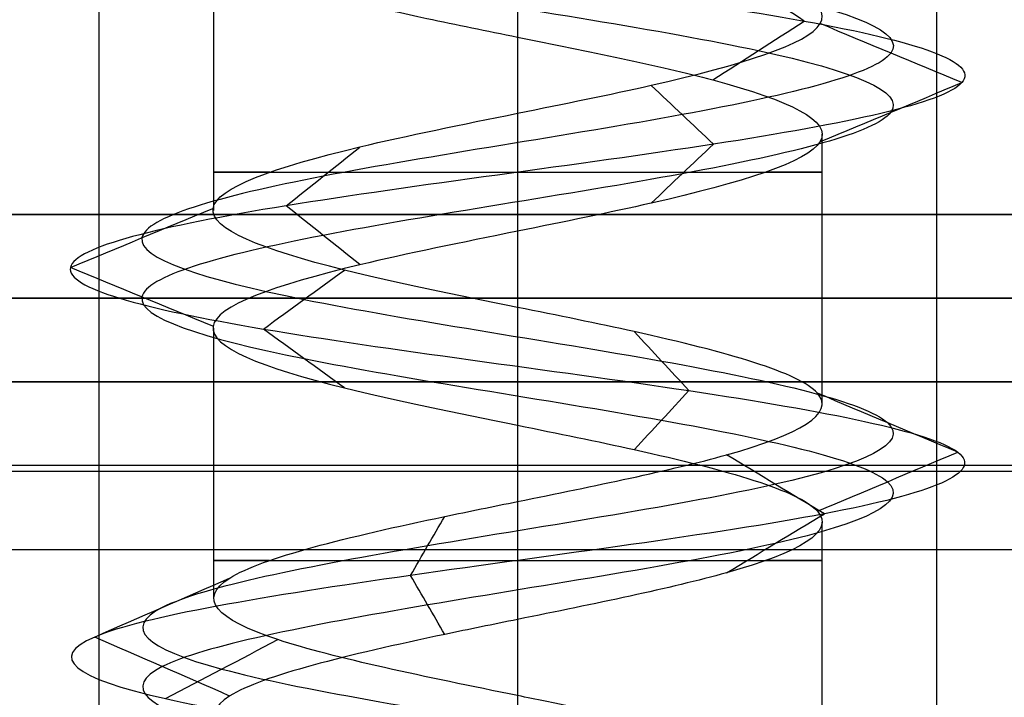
# Model space of a CAD drawing. Header units: millimetres. Extents: x -429 to 422, y -262 to 259.
# Tile 421 of 656: x -246.1 to -240.22, y 193.18 to 197.23. Entities that reach past the tile are written whole.
import ezdxf

# ---------------------------------------------------------------- set-up
doc = ezdxf.new("R2010")
doc.units = ezdxf.units.MM
doc.layers.add('Default', color=7, linetype='Continuous', true_color=0x000000)

msp = doc.modelspace()

# ---------------------------------------------------------------- linework, layer by layer
at = {"layer": 'Default', "color": 9, "true_color": 0xbebcba}
for p, q in [((-244.9433, 197.702, 880.8222), (-244.9433, 196.0887, 880.8222)), ((-243.1274, 197.1233, 879.0083), (-243.1274, 195.5099, 879.0103)), ((-241.3115, 196.5438, 880.8222), (-241.3115, 194.9315, 880.8222)), ((-244.9433, 195.3848, 880.8222), (-244.9433, 193.7709, 880.8222)), ((-243.1274, 194.8057, 879.0103), (-243.1274, 193.1918, 879.0027)), ((-241.3115, 194.2274, 880.8222), (-241.3115, 192.6116, 880.8222))]:
    msp.add_line(p, q, dxfattribs=at)
at = {"layer": 'Default'}
for p, q in [((420.8726, 195.0648, 772.8222), (-427.1274, 195.0648, 772.8222)), ((-427.1274, 195.0648, 1342.8222), (420.8726, 195.0648, 1342.8222)), ((420.8726, 195.0648, 1057.8222), (-427.1274, 195.0648, 1057.8222)), ((-400.6274, 195.0648, 880.8222), (-245.6274, 195.0648, 880.8222)), ((-240.6274, 195.0648, 880.8222), (-85.6274, 195.0648, 880.8222)), ((420.8726, 194.5648, 885.3222), (-427.1274, 194.5648, 885.3222))]:
    msp.add_line(p, q, dxfattribs=at)
at = {"layer": 'Default', "color": 9, "true_color": 0xbebcba, "extrusion": (0, -1, 0)}
for centre, start, end in [((-243.1274, 880.8222, -196.3167), 144.57678, 270), ((-243.1274, 880.8222, -196.3167), 270, 35.24082), ((-243.1274, 880.8222, -193.9985), 144.69448, 270), ((-243.1274, 880.8222, -193.9985), 270, 35.48462)]:
    msp.add_arc(centre, 1.8159, start, end, dxfattribs=at)
at = {"layer": 'Default'}
for points in [[(-245.6274, 208.0648, 880.8222), (-245.6274, 201.5648, 880.8222), (-245.6274, 195.0648, 880.8222)], [(-243.1274, 208.0648, 883.3222), (-243.1274, 201.5648, 883.3222), (-243.1274, 195.0648, 883.3222)], [(-243.1274, 208.0648, 878.3222), (-243.1274, 201.5648, 878.3222), (-243.1274, 195.0648, 878.3222)], [(-240.6274, 208.0648, 880.8222), (-240.6274, 201.5648, 880.8222), (-240.6274, 195.0648, 880.8222)], [(-427.1274, 196.0648, 1343.8222), (-3.1274, 196.0648, 1343.8222), (420.8726, 196.0648, 1343.8222)], [(420.8726, 196.0648, 771.8222), (-3.1274, 196.0648, 771.8222), (-427.1274, 196.0648, 771.8222)], [(-427.1274, 195.5648, 1343.3222), (-3.1274, 195.5648, 1343.3222), (420.8726, 195.5648, 1343.3222)], [(420.8726, 195.5648, 772.3222), (-3.1274, 195.5648, 772.3222), (-427.1274, 195.5648, 772.3222)], [(420.8726, 195.0648, 884.8222), (-3.1274, 195.0648, 884.8222), (-427.1274, 195.0648, 884.8222)], [(-427.1274, 195.0648, 876.8222), (-3.1274, 195.0648, 876.8222), (420.8726, 195.0648, 876.8222)], [(411.8726, 195.0648, 771.8222), (-3.1274, 195.0648, 771.8222), (-418.1274, 195.0648, 771.8222)], [(411.8726, 195.0648, 780.8222), (-3.1274, 195.0648, 780.8222), (-418.1274, 195.0648, 780.8222)], [(411.8726, 195.0648, 780.8222), (-3.1274, 195.0648, 780.8222), (-418.1274, 195.0648, 780.8222)], [(411.8726, 195.0648, 873.8222), (-3.1274, 195.0648, 873.8222), (-418.1274, 195.0648, 873.8222)], [(411.8726, 195.0648, 827.3222), (-3.1274, 195.0648, 827.3222), (-418.1274, 195.0648, 827.3222)], [(-134.0854, 195.0648, 776.3222), (-213.3817, 195.0648, 776.3222), (-292.6779, 195.0648, 776.3222)], [(-245.6274, 195.0648, 880.8222), (-245.6274, 172.5648, 880.8222), (-245.6274, 150.0648, 880.8222)], [(-243.1274, 195.0648, 883.3222), (-243.1274, 172.5648, 883.3222), (-243.1274, 150.0648, 883.3222)], [(-243.1274, 195.0648, 878.3222), (-243.1274, 172.5648, 878.3222), (-243.1274, 150.0648, 878.3222)], [(-240.6274, 195.0648, 880.8222), (-240.6274, 172.5648, 880.8222), (-240.6274, 150.0648, 880.8222)], [(411.8726, 194.5307, 771.8222), (-3.1274, 194.5307, 771.8222), (-418.1274, 194.5307, 771.8222)], [(411.8726, 194.5307, 780.8222), (-3.1274, 194.5307, 780.8222), (-418.1274, 194.5307, 780.8222)], [(-427.1274, 194.0648, 885.8222), (-3.1274, 194.0648, 885.8222), (420.8726, 194.0648, 885.8222)]]:
    msp.add_open_spline(points, degree=2, dxfattribs=at)
at = {"layer": 'Default', "color": 9, "true_color": 0xbebcba}
for points, degree in [([(-243.1274, 199.9705, 878.5826), (-242.3832, 199.8479, 878.5826), (-240.9076, 199.6027, 879.3829), (-240.7127, 199.2349, 881.9095), (-242.7298, 198.8671, 883.438), (-245.108, 198.4993, 882.5775), (-245.6769, 198.1315, 880.1114), (-243.9147, 197.7638, 878.2956), (-241.4331, 197.396, 878.7891), (-240.5001, 197.0282, 881.1412), (-241.9688, 196.6604, 883.2017), (-244.4965, 196.2926, 883.0871), (-245.7727, 195.9248, 880.9021), (-244.6308, 195.5571, 878.6442), (-242.1146, 195.1893, 878.3771), (-240.5242, 194.8215, 880.3452), (-241.3134, 194.4537, 882.7493), (-243.7607, 194.0859, 883.3918), (-245.6292, 193.7181, 881.6855), (-245.2107, 193.3503, 879.19), (-242.8879, 192.9826, 878.1865), (-240.784, 192.6148, 879.5923), (-240.8222, 192.247, 882.1223), (-242.9676, 191.8792, 883.4639), (-245.259, 191.5114, 882.3907), (-245.6019, 191.1436, 879.8837), (-243.6828, 190.7759, 878.2346), (-241.256, 190.4081, 878.9508), (-240.5398, 190.0403, 881.3777), (-242.1889, 189.6725, 883.2968), (-244.6959, 189.3047, 882.9539), (-245.7691, 188.9369, 880.6624), (-244.4275, 188.5692, 878.517), (-241.8975, 188.2014, 878.4788), (-240.4917, 187.8336, 880.5827), (-241.4952, 187.4658, 882.9055), (-243.9907, 187.098, 883.324), (-245.697, 186.7302, 881.4556), (-245.0544, 186.3624, 879.0082), (-242.6503, 185.9947, 878.219), (-240.6823, 185.6269, 879.8094), (-240.9493, 185.2591, 882.3256), (-243.2073, 184.8913, 883.4675), (-245.3922, 184.5235, 882.1914), (-245.5069, 184.1557, 879.6636), (-243.4464, 183.788, 878.195), (-241.0943, 183.4202, 879.1279), (-240.6007, 183.0524, 881.6096), (-242.4167, 182.6846, 883.3715), (-244.8824, 182.3168, 882.8032), (-245.7438, 181.949, 880.424), (-244.2136, 181.5813, 878.4088), (-241.6905, 181.2135, 878.5997), (-240.4809, 180.8457, 880.8222), (-241.6905, 180.4779, 883.0447), (-244.2136, 180.1101, 883.2356), (-245.7438, 179.7423, 881.2204), (-244.8824, 179.3745, 878.8413), (-242.4167, 179.0068, 878.2729), (-240.6007, 178.639, 880.0349), (-241.0943, 178.2712, 882.5166), (-243.4464, 177.9034, 883.4494), (-245.5069, 177.5356, 881.9808), (-245.3922, 177.1678, 879.4531), (-243.2073, 176.8001, 878.1769), (-240.9493, 176.4323, 879.3188), (-240.6823, 176.0645, 881.835), (-242.6503, 175.6967, 883.4254), (-245.0544, 175.3289, 882.6362), (-245.697, 174.9611, 880.1889), (-243.9907, 174.5934, 878.3205), (-241.4952, 174.2256, 878.7389), (-240.4917, 173.8578, 881.0617), (-241.8975, 173.49, 883.1656), (-244.4275, 173.1222, 883.1274), (-245.7691, 172.7544, 880.982), (-244.6959, 172.3866, 878.6906), (-242.1889, 172.0189, 878.3477), (-240.5398, 171.6511, 880.2668), (-241.256, 171.2833, 882.6936), (-243.6828, 170.9155, 883.4098), (-245.6019, 170.5477, 881.7607), (-245.259, 170.1799, 879.2537), (-242.9676, 169.8122, 878.1805), (-240.8222, 169.4444, 879.5221), (-240.784, 169.0766, 882.0521), (-242.8879, 168.7088, 883.4579), (-245.2107, 168.341, 882.4544), (-245.6292, 167.9732, 879.9589), (-243.7607, 167.6055, 878.2526), (-241.3134, 167.2377, 878.8952), (-240.5242, 166.8699, 881.2993), (-242.1146, 166.5021, 883.2673), (-244.6308, 166.1343, 883.0003), (-245.7727, 165.7665, 880.7423), (-244.4965, 165.3987, 878.5574), (-241.9688, 165.031, 878.4428), (-240.5001, 164.6632, 880.5032), (-241.4331, 164.2954, 882.8553), (-243.9147, 163.9276, 883.3488), (-245.6769, 163.5598, 881.533), (-245.108, 163.192, 879.067), (-242.7298, 162.8243, 878.2064), (-240.7127, 162.4565, 879.7349), (-240.9076, 162.0887, 882.2615), (-242.3832, 161.8435, 883.0619), (-243.1274, 161.7209, 883.0619)], 3), ([(-243.1274, 199.7939, 878.1563), (-242.2416, 199.6713, 878.1563), (-240.4851, 199.4261, 879.109), (-240.2532, 199.0583, 882.1164), (-242.6542, 198.6906, 883.9359), (-245.4849, 198.3228, 882.9115), (-246.1621, 197.955, 879.9761), (-244.0645, 197.5872, 877.8148), (-241.1107, 197.2194, 878.4022), (-240.0001, 196.8516, 881.202), (-241.7484, 196.4839, 883.6545), (-244.7571, 196.1161, 883.5181), (-246.2761, 195.7483, 880.9174), (-244.9169, 195.3805, 878.2297), (-241.9219, 195.0127, 877.9118), (-240.0288, 194.6449, 880.2544), (-240.9682, 194.2772, 883.116), (-243.8813, 193.9094, 883.8809), (-246.1053, 193.5416, 881.8498), (-245.6072, 193.1738, 878.8794), (-242.8423, 192.806, 877.6849), (-240.338, 192.4382, 879.3582), (-240.3835, 192.0704, 882.3698), (-242.9372, 191.7027, 883.9667), (-245.6647, 191.3349, 882.6892), (-246.0729, 190.9671, 879.7051), (-243.7886, 190.5993, 877.7422), (-240.8999, 190.2315, 878.5947), (-240.0474, 189.8637, 881.4834), (-242.0103, 189.496, 883.7677), (-244.9944, 189.1282, 883.3595), (-246.2718, 188.7604, 880.632), (-244.6749, 188.3926, 878.0783), (-241.6634, 188.0248, 878.0329), (-239.9901, 187.657, 880.5371), (-241.1846, 187.2893, 883.302), (-244.155, 186.9215, 883.8001), (-246.186, 186.5537, 881.5761), (-245.4212, 186.1859, 878.663), (-242.5596, 185.8181, 877.7236), (-240.217, 185.4503, 879.6167), (-240.5348, 185.0825, 882.6117), (-243.2225, 184.7148, 883.971), (-245.8233, 184.347, 882.4519), (-245.9597, 183.9792, 879.4432), (-243.5071, 183.6114, 877.695), (-240.7074, 183.2436, 878.8054), (-240.1198, 182.8758, 881.7594), (-242.2815, 182.5081, 883.8567), (-245.2164, 182.1403, 883.1802), (-246.2417, 181.7725, 880.3482), (-244.4203, 181.4047, 877.9496), (-241.417, 181.0369, 878.1768), (-239.9772, 180.6691, 880.8222), (-241.417, 180.3014, 883.4676), (-244.4203, 179.9336, 883.6949), (-246.2417, 179.5658, 881.2962), (-245.2164, 179.198, 878.4643), (-242.2815, 178.8302, 877.7877), (-240.1198, 178.4624, 879.885), (-240.7074, 178.0946, 882.839), (-243.5071, 177.7269, 883.9494), (-245.9597, 177.3591, 882.2013), (-245.8233, 176.9913, 879.1925), (-243.2225, 176.6235, 877.6735), (-240.5348, 176.2557, 879.0327), (-240.217, 175.8879, 882.0277), (-242.5596, 175.5202, 883.9208), (-245.4212, 175.1524, 882.9814), (-246.186, 174.7846, 880.0683), (-244.155, 174.4168, 877.8443), (-241.1846, 174.049, 878.3424), (-239.9901, 173.6812, 881.1073), (-241.6634, 173.3134, 883.6116), (-244.6749, 172.9457, 883.5661), (-246.2718, 172.5779, 881.0124), (-244.9944, 172.2101, 878.2849), (-242.0103, 171.8423, 877.8767), (-240.0474, 171.4745, 880.161), (-240.8999, 171.1067, 883.0497), (-243.7886, 170.739, 883.9022), (-246.0729, 170.3712, 881.9393), (-245.6647, 170.0034, 878.9552), (-242.9372, 169.6356, 877.6778), (-240.3835, 169.2678, 879.2747), (-240.338, 168.9, 882.2862), (-242.8423, 168.5323, 883.9595), (-245.6072, 168.1645, 882.765), (-246.1053, 167.7967, 879.7946), (-243.8813, 167.4289, 877.7636), (-240.9682, 167.0611, 878.5284), (-240.0288, 166.6933, 881.3901), (-241.9219, 166.3255, 883.7326), (-244.9169, 165.9578, 883.4148), (-246.2761, 165.59, 880.7271), (-244.7571, 165.2222, 878.1263), (-241.7484, 164.8544, 877.9899), (-240.0001, 164.4866, 880.4425), (-241.1107, 164.1188, 883.2422), (-244.0645, 163.7511, 883.8297), (-246.1621, 163.3833, 881.6683), (-245.4849, 163.0155, 878.7329), (-242.6542, 162.6477, 877.7086), (-240.2532, 162.2799, 879.528), (-240.4851, 161.9121, 882.5354), (-242.2416, 161.6669, 883.4881), (-243.1274, 161.5444, 883.4881)], 3), ([(-243.1274, 199.6174, 878.5826), (-242.3832, 199.4948, 878.5826), (-240.9076, 199.2496, 879.3829), (-240.7127, 198.8818, 881.9095), (-242.7299, 198.514, 883.438), (-245.108, 198.1462, 882.5775), (-245.6769, 197.7784, 880.1114), (-243.9146, 197.4107, 878.2956), (-241.4331, 197.0429, 878.7891), (-240.5002, 196.6751, 881.1412), (-241.9689, 196.3073, 883.2016), (-244.4965, 195.9395, 883.087), (-245.7727, 195.5717, 880.9021), (-244.6308, 195.2039, 878.6442), (-242.1146, 194.8362, 878.3772), (-240.5242, 194.4684, 880.3452), (-241.3134, 194.1006, 882.7492), (-243.7607, 193.7328, 883.3918), (-245.6291, 193.365, 881.6855), (-245.2107, 192.9972, 879.1901), (-242.8879, 192.6295, 878.1866), (-240.784, 192.2617, 879.5923), (-240.8222, 191.8939, 882.1223), (-242.9676, 191.5261, 883.4639), (-245.259, 191.1583, 882.3907), (-245.6019, 190.7905, 879.8838), (-243.6828, 190.4228, 878.2347), (-241.256, 190.055, 878.9509), (-240.5398, 189.6872, 881.3777), (-242.1889, 189.3194, 883.2967), (-244.6959, 188.9516, 882.9538), (-245.7691, 188.5838, 880.6624), (-244.4275, 188.216, 878.5171), (-241.8975, 187.8483, 878.4789), (-240.4918, 187.4805, 880.5827), (-241.4952, 187.1127, 882.9055), (-243.9907, 186.7449, 883.3239), (-245.697, 186.3771, 881.4556), (-245.0544, 186.0093, 879.0082), (-242.6503, 185.6416, 878.2191), (-240.6823, 185.2738, 879.8094), (-240.9494, 184.906, 882.3256), (-243.2073, 184.5382, 883.4675), (-245.3922, 184.1704, 882.1913), (-245.5068, 183.8026, 879.6637), (-243.4464, 183.4348, 878.195), (-241.0944, 183.0671, 879.1279), (-240.6007, 182.6993, 881.6096), (-242.4167, 182.3315, 883.3715), (-244.8823, 181.9637, 882.8031), (-245.7438, 181.5959, 880.424), (-244.2135, 181.2281, 878.4089), (-241.6905, 180.8604, 878.5998), (-240.4809, 180.4926, 880.8222), (-241.6905, 180.1248, 883.0447), (-244.2135, 179.757, 883.2356), (-245.7438, 179.3892, 881.2204), (-244.8823, 179.0214, 878.8413), (-242.4167, 178.6537, 878.2729), (-240.6007, 178.2859, 880.0349), (-241.0944, 177.9181, 882.5165), (-243.4464, 177.5503, 883.4494), (-245.5068, 177.1825, 881.9808), (-245.3922, 176.8147, 879.4531), (-243.2073, 176.4469, 878.1769), (-240.9494, 176.0792, 879.3188), (-240.6823, 175.7114, 881.835), (-242.6503, 175.3436, 883.4254), (-245.0544, 174.9758, 882.6362), (-245.697, 174.608, 880.1889), (-243.9907, 174.2402, 878.3205), (-241.4952, 173.8725, 878.7389), (-240.4918, 173.5047, 881.0617), (-241.8975, 173.1369, 883.1656), (-244.4275, 172.7691, 883.1274), (-245.7691, 172.4013, 880.982), (-244.6959, 172.0335, 878.6906), (-242.1889, 171.6658, 878.3477), (-240.5398, 171.298, 880.2668), (-241.256, 170.9302, 882.6936), (-243.6828, 170.5624, 883.4098), (-245.6019, 170.1946, 881.7607), (-245.259, 169.8268, 879.2537), (-242.9676, 169.459, 878.1805), (-240.8222, 169.0913, 879.5221), (-240.784, 168.7235, 882.0521), (-242.8879, 168.3557, 883.4579), (-245.2107, 167.9879, 882.4544), (-245.6291, 167.6201, 879.9589), (-243.7607, 167.2523, 878.2526), (-241.3134, 166.8846, 878.8952), (-240.5242, 166.5168, 881.2993), (-242.1146, 166.149, 883.2673), (-244.6308, 165.7812, 883.0002), (-245.7727, 165.4134, 880.7423), (-244.4965, 165.0456, 878.5574), (-241.9689, 164.6779, 878.4428), (-240.5002, 164.3101, 880.5032), (-241.4331, 163.9423, 882.8553), (-243.9146, 163.5745, 883.3488), (-245.6769, 163.2067, 881.533), (-245.108, 162.8389, 879.067), (-242.7299, 162.4711, 878.2064), (-240.7127, 162.1034, 879.7349), (-240.9076, 161.7356, 882.2615), (-242.3832, 161.4904, 883.0618), (-243.1274, 161.3678, 883.0618)], 3), ([(-243.1274, 198.2828, 882.6381), (-243.1274, 197.4758, 882.6381), (-243.1274, 196.6688, 882.6381)], 2), ([(-241.4179, 197.2194, 878.7709), (-241.5998, 197.3369, 878.9892), (-241.7817, 197.4544, 879.2074), (-241.9636, 197.5719, 879.4257)], 3), ([(-241.9622, 196.8678, 879.4241), (-241.7808, 196.985, 879.2064), (-241.5993, 197.1022, 878.9886), (-241.4179, 197.2194, 878.7709)], 3), ([(-240.4766, 196.8516, 881.1441), (-240.7584, 196.969, 881.1099), (-241.0402, 197.0864, 881.0756), (-241.322, 197.2038, 881.0414)], 3), ([(-241.3201, 196.5003, 881.0417), (-241.0389, 196.6174, 881.0758), (-240.7578, 196.7345, 881.1099), (-240.4766, 196.8516, 881.1441)], 3), ([(-241.9584, 196.4839, 883.223), (-242.0824, 196.601, 882.9684), (-242.2064, 196.7181, 882.7137), (-242.3304, 196.8352, 882.4591)], 3), ([(-244.5088, 196.1161, 883.1074), (-244.3624, 196.2331, 882.8651), (-244.216, 196.3502, 882.6229), (-244.0695, 196.4672, 882.3807)], 3), ([(-242.3302, 196.1327, 882.4595), (-242.2063, 196.2498, 882.714), (-242.0824, 196.3668, 882.9685), (-241.9584, 196.4839, 883.223)], 3), ([(-245.7964, 195.7483, 880.9029), (-245.5134, 195.8654, 880.8943), (-245.2304, 195.9825, 880.8858), (-244.9473, 196.0996, 880.8772)], 3), ([(-244.0695, 195.7649, 882.3807), (-244.216, 195.882, 882.6229), (-244.3624, 195.999, 882.8652), (-244.5088, 196.1161, 883.1074)], 3), ([(-243.1274, 195.9646, 882.6381), (-243.1274, 195.1576, 882.6381), (-243.1274, 194.3506, 882.6381)], 2), ([(-244.9473, 195.397, 880.8772), (-245.2304, 195.5141, 880.8858), (-245.5134, 195.6312, 880.8943), (-245.7964, 195.7483, 880.9029)], 3), ([(-244.6443, 195.3805, 878.6246), (-244.4834, 195.4977, 878.8578), (-244.3224, 195.6148, 879.0909), (-244.1615, 195.7319, 879.324)], 3), ([(-244.1615, 195.029, 879.3241), (-244.3224, 195.1462, 879.0909), (-244.4833, 195.2634, 878.8578), (-244.6443, 195.3805, 878.6246)], 3), ([(-242.1055, 195.0127, 878.3552), (-242.214, 195.1299, 878.617), (-242.3224, 195.2471, 878.8789), (-242.4309, 195.3643, 879.1407)], 3), ([(-242.4309, 194.6611, 879.1408), (-242.3225, 194.7783, 878.8789), (-242.214, 194.8955, 878.6171), (-242.1055, 195.0127, 878.3552)], 3), ([(-240.5009, 194.6449, 880.3409), (-240.7797, 194.7622, 880.392), (-241.0586, 194.8794, 880.4431), (-241.3375, 194.9967, 880.4942)], 3), ([(-241.2971, 194.2772, 882.7665), (-241.4915, 194.3944, 882.56), (-241.6859, 194.5117, 882.3535), (-241.8803, 194.629, 882.147)], 3), ([(-241.3376, 194.2932, 880.4942), (-241.0587, 194.4104, 880.4431), (-240.7798, 194.5277, 880.392), (-240.5009, 194.6449, 880.3409)], 3), ([(-243.7664, 193.9094, 883.4149), (-243.6985, 194.0267, 883.1394), (-243.6306, 194.144, 882.8639), (-243.5627, 194.2614, 882.5884)], 3), ([(-241.8805, 193.9252, 882.1468), (-241.686, 194.0425, 882.3534), (-241.4916, 194.1598, 882.56), (-241.2971, 194.2772, 882.7665)], 3), ([(-243.5627, 193.5573, 882.5882), (-243.6306, 193.6746, 882.8637), (-243.6985, 193.792, 883.1393), (-243.7664, 193.9094, 883.4149)], 3), ([(-245.6516, 193.5416, 881.6933), (-245.3832, 193.659, 881.6007), (-245.1149, 193.7764, 881.5081), (-244.8465, 193.8938, 881.4155)], 3), ([(-243.1274, 193.6465, 882.6381), (-243.1274, 192.8395, 882.6381), (-243.1274, 192.0325, 882.6381)], 2), ([(-244.8464, 193.1893, 881.4154), (-245.1148, 193.3068, 881.508), (-245.3832, 193.4242, 881.6006), (-245.6516, 193.5416, 881.6933)], 3), ([(-245.2294, 193.1738, 879.1754), (-245.0058, 193.2913, 879.3506), (-244.7822, 193.4087, 879.5257), (-244.5587, 193.5262, 879.7009)], 3)]:
    msp.add_open_spline(points, degree=degree, dxfattribs=at)
for points, knots in [([(-243.1274, 196.6688, 882.6381), (-242.8521, 196.7245, 882.6386), (-242.577, 196.7802, 882.5797), (-242.3316, 196.8359, 882.4601), (-241.7915, 196.9585, 882.1969), (-241.3945, 197.0811, 881.6399), (-241.3221, 197.2037, 881.0434), (-241.2497, 197.3263, 880.4469), (-241.5018, 197.4489, 879.8109), (-241.9632, 197.5715, 879.4262), (-242.4246, 197.6941, 879.0414), (-243.0953, 197.8167, 878.9078), (-243.6687, 197.9393, 879.0863), (-244.2422, 198.0619, 879.2648), (-244.7184, 198.1845, 879.7553), (-244.8797, 198.3071, 880.3337), (-244.9238, 198.3406, 880.492), (-244.9443, 198.3742, 880.6569), (-244.9427, 198.4078, 880.8222)], [-15.608782, -15.608782, -15.608782, -15.608782, -14.513515, -14.513515, -14.513515, -12.027044, -12.027044, -12.027044, -9.540542, -9.540542, -9.540542, -7.054719, -7.054719, -7.054719, -4.569483, -4.569483, -4.569483, -3.889128, -3.889128, -3.889128, -3.889128]), ([(-243.1274, 198.2828, 882.6381), (-243.6378, 198.1786, 882.6336), (-244.7567, 197.952, 882.1432), (-245.1947, 197.6029, 880.2458), (-244.0974, 197.3205, 879.1156), (-243.3111, 197.1606, 879.0066), (-243.1274, 197.1233, 879.0083)], [-16.692913, -16.692913, -16.692913, -16.692913, -14.447297, -11.798626, -9.149955, -8.344764, -8.344764, -8.344764, -8.344764]), ([(-243.1274, 197.1233, 879.0083), (-242.7068, 197.038, 879.0123), (-241.6773, 196.8301, 879.3684), (-240.9976, 196.4996, 881.0828), (-241.9719, 196.1986, 882.4501), (-242.8521, 196.0203, 882.6386), (-243.1274, 195.9646, 882.6381)], [-8.344764, -8.344764, -8.344764, -8.344764, -6.501284, -3.852612, -1.203941, 0, 0, 0, 0]), ([(-243.1274, 195.5099, 879.0103), (-243.4939, 195.5841, 879.0124), (-243.8613, 195.6584, 879.1204), (-244.1606, 195.7326, 879.3271), (-244.6549, 195.8552, 879.6684), (-244.9636, 195.9778, 880.2788), (-244.9454, 196.1004, 880.8793), (-244.9273, 196.223, 881.4799), (-244.5824, 196.3456, 882.0705), (-244.0684, 196.4682, 882.3814), (-243.7881, 196.535, 882.5509), (-243.4576, 196.6018, 882.6372), (-243.1274, 196.6688, 882.6381)], [-7.796772, -7.796772, -7.796772, -7.796772, -6.291562, -6.291562, -6.291562, -3.805314, -3.805314, -3.805314, -1.319095, -1.319095, -1.319095, 0, 0, 0, 0]), ([(-243.1274, 195.9646, 882.6381), (-243.4576, 195.8977, 882.6372), (-244.3944, 195.7082, 882.3925), (-245.2722, 195.3962, 880.8892), (-244.4681, 195.0768, 879.2988), (-243.4939, 194.88, 879.0124), (-243.1274, 194.8057, 879.0103)], [-16.677476, -16.677476, -16.677476, -16.677476, -15.23459, -12.588179, -9.941768, -8.339348, -8.339348, -8.339348, -8.339348]), ([(-243.1274, 194.3506, 882.6381), (-242.6708, 194.4437, 882.6337), (-242.2116, 194.5365, 882.4585), (-241.8806, 194.6292, 882.1471), (-241.4433, 194.7518, 881.7355), (-241.23, 194.8744, 881.0859), (-241.3383, 194.997, 880.4953), (-241.4465, 195.1196, 879.9046), (-241.8764, 195.2422, 879.3729), (-242.4313, 195.3648, 879.1431), (-242.6502, 195.4132, 879.0525), (-242.8886, 195.4615, 879.0089), (-243.1274, 195.5099, 879.0103)], [-15.598746, -15.598746, -15.598746, -15.598746, -13.74817, -13.74817, -13.74817, -11.262851, -11.262851, -11.262851, -8.777429, -8.777429, -8.777429, -7.796772, -7.796772, -7.796772, -7.796772]), ([(-243.1274, 194.8057, 879.0103), (-242.8886, 194.7574, 879.0089), (-242.0459, 194.5864, 879.1631), (-241.0167, 194.2929, 880.4364), (-241.6047, 193.9549, 882.2271), (-242.6708, 193.7395, 882.6337), (-243.1274, 193.6465, 882.6381)], [-8.339348, -8.339348, -8.339348, -8.339348, -7.295358, -4.648947, -2.002536, 0, 0, 0, 0]), ([(-243.1274, 193.1918, 879.0027), (-243.6733, 193.3032, 879.0068), (-244.222, 193.4145, 879.27), (-244.5583, 193.5259, 879.6996), (-244.9287, 193.6485, 880.1726), (-245.0416, 193.7711, 880.8472), (-244.8456, 193.8937, 881.4151), (-244.6495, 194.0163, 881.9831), (-244.1444, 194.1389, 882.4444), (-243.5611, 194.2614, 882.5883), (-243.4197, 194.2912, 882.6232), (-243.2737, 194.3209, 882.6394), (-243.1274, 194.3506, 882.6381)], [-7.809918, -7.809918, -7.809918, -7.809918, -5.552262, -5.552262, -5.552262, -3.066016, -3.066016, -3.066016, -0.579549, -0.579549, -0.579549, 0, 0, 0, 0]), ([(-243.1274, 193.6465, 882.6381), (-243.2737, 193.6167, 882.6394), (-244.022, 193.4644, 882.5562), (-245.1546, 193.1895, 881.5218), (-244.826, 192.833, 879.5599), (-243.6733, 192.599, 879.0068), (-243.1274, 192.4877, 879.0027)], [-16.735145, -16.735145, -16.735145, -16.735145, -16.091486, -13.436391, -10.781296, -8.369707, -8.369707, -8.369707, -8.369707]), ([(-243.1274, 192.0325, 882.6381), (-243.091, 192.0399, 882.6383), (-243.0545, 192.0473, 882.6373), (-243.0182, 192.0547, 882.6351), (-242.4185, 192.1773, 882.599), (-241.8386, 192.2999, 882.2366), (-241.5434, 192.4225, 881.7135), (-241.2482, 192.5451, 881.1905), (-241.2377, 192.6677, 880.5069), (-241.5168, 192.7903, 879.9752), (-241.7958, 192.9129, 879.4435), (-242.3643, 193.0355, 879.0637), (-242.9623, 193.1581, 879.0095), (-243.0172, 193.1693, 879.0045), (-243.0723, 193.1806, 879.0023), (-243.1274, 193.1918, 879.0027)], [-15.638496, -15.638496, -15.638496, -15.638496, -15.494179, -15.494179, -15.494179, -13.008298, -13.008298, -13.008298, -10.523023, -10.523023, -10.523023, -8.037877, -8.037877, -8.037877, -7.809918, -7.809918, -7.809918, -7.809918])]:
    msp.add_open_spline(points, degree=3, knots=knots, dxfattribs=at)
at = {"layer": 'Default'}
for points, knots in [([(-240.6274, 195.0648, 880.8222), (-240.6274, 195.0648, 883.3222), (-243.1274, 195.0648, 883.3222), (-245.6274, 195.0648, 883.3222), (-245.6274, 195.0648, 880.8222), (-245.6274, 195.0648, 878.3222), (-243.1274, 195.0648, 878.3222), (-240.6274, 195.0648, 878.3222), (-240.6274, 195.0648, 880.8222)], [0, 0, 0, 5.497787, 5.497787, 10.995574, 10.995574, 16.493361, 16.493361, 21.991149, 21.991149, 21.991149]), ([(-240.6274, 195.0648, 880.8222), (-240.6274, 195.0648, 878.3222), (-243.1274, 195.0648, 878.3222), (-245.6274, 195.0648, 878.3222), (-245.6274, 195.0648, 880.8222), (-245.6274, 195.0648, 883.3222), (-243.1274, 195.0648, 883.3222), (-240.6274, 195.0648, 883.3222), (-240.6274, 195.0648, 880.8222)], [-21.991149, -21.991149, -21.991149, -16.493361, -16.493361, -10.995574, -10.995574, -5.497787, -5.497787, 0, 0, 0])]:
    msp.add_rational_spline(points, [1, 0.707106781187, 1, 0.707106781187, 1, 0.707106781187, 1, 0.707106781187, 1], degree=2, knots=knots, dxfattribs=at)

doc.saveas('drawing.dxf')
